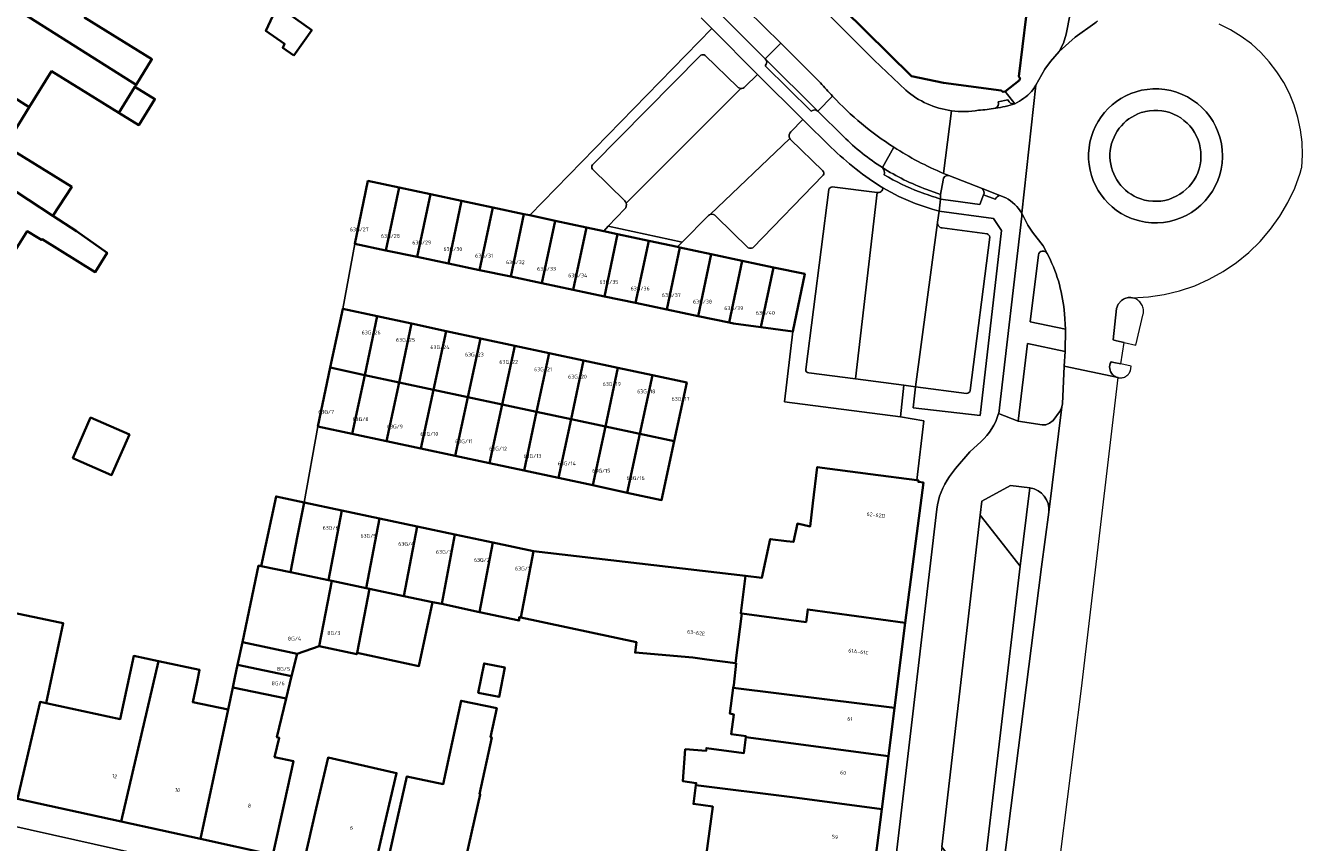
# Model space of a CAD drawing. Header units: metres. Extents: x 197700 to 204338, y 317132 to 325229.
# Tile 610 of 656: x 203361 to 203480, y 318217 to 318293. Entities that reach past the tile are written whole.
import ezdxf
from ezdxf.enums import TextEntityAlignment as Align

# ---------------------------------------------------------------- set-up
doc = ezdxf.new("R2010")
doc.units = ezdxf.units.M
for name, color, linetype, lineweight in [('B-WE-GR-BEPLANTING_CULTUUR_BODEMBEDEKKER-GV', 90, 'Continuous', 18), ('B-WE-GR-BEPLANTING_CULTUUR_HEESTERS-GV', 90, 'Continuous', 18), ('B-WE-OG-BEBOUWING-GV', 7, 'Continuous', 35), ('B-WE-OG-BEBOUWING-T18', 10, 'Continuous', 18), ('B-WE-OG-TERREIN_ERF-GV', 7, 'Continuous', 18), ('B-WE-VH-VERHARDING_ASFALT-GV', 252, 'Continuous', 18), ('B-WE-VH-VERHARDING_BETONSTRAATSTEEN-GV', 252, 'Continuous', 18), ('B-WE-VH-VERHARDING_OPEN-GV', 252, 'Continuous', 18), ('B-WE-VH-VERHARDING_TEGEL-GV', 252, 'Continuous', 18)]:
    doc.layers.add(name, color=color, linetype=linetype, lineweight=lineweight)
doc.styles.add('NLCS-ISO-M200-T18', font='NLCS-ISO.ttf', dxfattribs={"height": 0.36})

msp = doc.modelspace()

# ---------------------------------------------------------------- linework, layer by layer
at = {"layer": 'B-WE-GR-BEPLANTING_CULTUUR_BODEMBEDEKKER-GV'}
for points in [[(203464.987, 318285.304, 0.6884552), (203464.03, 318277.43)], [(203446.734, 318279.364, 0.4126291), (203446.2, 318278.916)], [(203449.986, 318277.552, 0.3361351), (203449.838, 318278.139)], [(203455.901, 318272.077, 0.6976395), (203455.088, 318271.954)], [(203457.522, 318266.433, 0.0969702), (203456.063, 318271.781)]]:
    msp.add_lwpolyline(points, format="xyb", dxfattribs=at)
for points in [[(203464.03, 318277.43), (203464.286, 318277.306), (203464.64, 318277.167), (203465.004, 318277.06), (203465.376, 318276.987), (203465.754, 318276.947), (203466.133, 318276.94), (203466.512, 318276.968), (203466.887, 318277.03), (203467.254, 318277.124), (203467.612, 318277.251), (203467.957, 318277.41), (203468.286, 318277.599), (203468.598, 318277.816), (203468.888, 318278.061), (203469.156, 318278.33), (203469.398, 318278.622), (203469.613, 318278.935), (203469.8, 318279.266), (203469.956, 318279.612), (203470.081, 318279.97), (203470.173, 318280.338), (203470.232, 318280.713), (203470.257, 318281.092), (203470.258, 318281.184), (203470.241, 318281.563), (203470.19, 318281.94), (203470.106, 318282.31), (203469.989, 318282.671), (203469.841, 318283.02), (203469.661, 318283.355), (203469.453, 318283.672), (203469.217, 318283.97), (203468.955, 318284.245), (203468.67, 318284.495), (203468.363, 318284.719), (203468.038, 318284.915), (203467.697, 318285.081), (203467.342, 318285.216), (203466.977, 318285.319), (203466.603, 318285.388), (203466.225, 318285.424), (203465.846, 318285.426), (203465.467, 318285.395), (203465.094, 318285.329), (203464.987, 318285.304)], [(203449.838, 318278.139), (203446.734, 318279.364)], [(203446.2, 318278.916), (203445.95, 318277.583)], [(203445.95, 318277.583), (203445.958, 318277.154), (203447.158, 318276.976), (203449.638, 318276.634), (203449.986, 318277.552)], [(203455.088, 318271.954), (203454.323, 318265.711), (203457.617, 318265.014), (203457.522, 318266.433)], [(203456.063, 318271.781), (203455.901, 318272.077)]]:
    msp.add_lwpolyline(points, dxfattribs=at)
msp.add_lwpolyline([(203421.441, 318272.691), (203421.858, 318273.131), (203414.965, 318274.636), (203414.549, 318274.161), (203415.842, 318273.885), (203418.751, 318273.265)], close=True, dxfattribs=at)
at = {"layer": 'B-WE-GR-BEPLANTING_CULTUUR_HEESTERS-GV'}
for points in [[(203427.722, 318287.623), (203428.902, 318288.766), (203424.635, 318293.059), (203407.646, 318275.634)], [(203413.511, 318280.334), (203423.616, 318290.566)], [(203424.005, 318290.552), (203427.023, 318287.622)], [(203435.781, 318281.967), (203433.127, 318284.563), (203432.016, 318283.434)], [(203431.985, 318282.715), (203435.003, 318279.785)], [(203416.521, 318276.974), (203413.519, 318279.935)], [(203435.02, 318279.387), (203428.447, 318272.614)], [(203433.391, 318261.252), (203435.545, 318278.033)], [(203435.861, 318278.295), (203440.061, 318277.761)], [(203407.646, 318275.634), (203410.022, 318275.127), (203412.932, 318274.506), (203414.549, 318274.161), (203414.965, 318274.636), (203416.529, 318276.225)], [(203424.333, 318275.615), (203421.858, 318273.131), (203421.441, 318272.691)], [(203428.034, 318272.615), (203425.034, 318275.539)], [(203448.393, 318259.008), (203443.628, 318259.644), (203443.4, 318257.683), (203449.678, 318256.968), (203451.665, 318274.212), (203450.902, 318275.328), (203445.854, 318276.034), (203445.691, 318274.998), (203445.685, 318274.954)], [(203446.118, 318274.457), (203450.306, 318273.898)], [(203450.568, 318273.61), (203448.741, 318259.276)], [(203421.441, 318272.691), (203421.66, 318272.644), (203424.57, 318272.023), (203427.48, 318271.402), (203430.388, 318270.782), (203433.3, 318270.161), (203432.176, 318264.785), (203431.399, 318258.219), (203442.247, 318256.829), (203442.55, 318259.778), (203438.043, 318260.369), (203433.672, 318260.943)], [(203454.302, 318250.201), (203453.378, 318242.916), (203449.738, 318211.795), (203446.08, 318216.712)], [(203446.08, 318216.712), (203445.226, 318209.746), (203451.087, 318209.06), (203455.387, 318242.836), (203456.058, 318247.942)]]:
    msp.add_lwpolyline(points, dxfattribs=at)
for points in [[(203423.616, 318290.566, -0.2926339), (203424.005, 318290.552)], [(203427.023, 318287.622, 0.1905021), (203427.341, 318287.472)], [(203427.341, 318287.472, 0.225231), (203427.722, 318287.623)], [(203432.016, 318283.434, 0.3714089), (203431.911, 318282.808)], [(203431.911, 318282.808, 0.0579836), (203431.985, 318282.715)], [(203440.599, 318278.186, -0.054492), (203435.781, 318281.967)], [(203413.519, 318279.935, -0.4159352), (203413.511, 318280.334)], [(203435.003, 318279.785, -0.3739436), (203435.02, 318279.387)], [(203435.545, 318278.033, -0.2763508), (203435.861, 318278.295)], [(203440.061, 318277.761, 0.444506), (203440.599, 318278.186)], [(203416.639, 318276.775, 0.1016575), (203416.521, 318276.974)], [(203416.529, 318276.225, 0.2664395), (203416.639, 318276.775)], [(203424.483, 318275.705, 0.0921572), (203424.333, 318275.615)], [(203425.034, 318275.539, 0.3360538), (203424.483, 318275.705)], [(203445.685, 318274.954, 0.4234306), (203446.118, 318274.457)], [(203450.306, 318273.898, -0.312389), (203450.568, 318273.61)], [(203428.447, 318272.614, -0.2833548), (203428.034, 318272.615)], [(203433.672, 318260.943, -0.423434), (203433.391, 318261.252)], [(203448.741, 318259.276, -0.2879179), (203448.393, 318259.008)], [(203456.058, 318247.942, 0.4102937), (203454.302, 318250.201)]]:
    msp.add_lwpolyline(points, format="xyb", dxfattribs=at)
msp.add_lwpolyline([(203453.202, 318256.425), (203455.438, 318256.086), (203455.792, 318256.101), (203456.115, 318256.249), (203456.461, 318256.496), (203457.064, 318257.308), (203457.199, 318257.532), (203457.289, 318257.779), (203457.33, 318258.049), (203457.51, 318261.567), (203457.581, 318262.943), (203454.089, 318263.691)], close=True, dxfattribs=at)
at = {"layer": 'B-WE-OG-BEBOUWING-GV'}
for points in [[(203370.939, 318287.821), (203372.412, 318290.203), (203366.129, 318294.088), (203368.286, 318297.576), (203361.014, 318303.14), (203356.989, 318296.628)], [(203434.039, 318297.779), (203434.75, 318297.057), (203443.257, 318288.611), (203446.239, 318287.984), (203451.615, 318287.282), (203451.778, 318287.146), (203451.987, 318287.191), (203453.31, 318288.211), (203453.386, 318288.399), (203453.279, 318288.572), (203454.31, 318297.017), (203447.999, 318297.664), (203442.802, 318297.87), (203442.733, 318297.238), (203441.923, 318297.446), (203441.981, 318297.915), (203437.407, 318299.272), (203435.491, 318300.711), (203435.202, 318300.05), (203434.884, 318299.365), (203434.87, 318298.403)], [(203353.277, 318290.623), (203360.973, 318285.713), (203363.056, 318289.081), (203365.818, 318287.373), (203369.322, 318285.206), (203370.825, 318287.636), (203370.939, 318287.821), (203356.989, 318296.628)], [(203385.655, 318290.538), (203387.326, 318292.909), (203384.124, 318295.166), (203383.053, 318292.843), (203384.784, 318291.623), (203384.62, 318291.267)], [(203360.973, 318285.713), (203353.277, 318290.623), (203349.523, 318284.549), (203363.17, 318275.601), (203364.931, 318278.288), (203358.747, 318282.112)], [(203369.322, 318285.206), (203371.183, 318284.055), (203372.686, 318286.486), (203370.825, 318287.636)], [(203345.743, 318278.433), (203353.462, 318273.544), (203358.446, 318270.421), (203360.794, 318274.155), (203361.815, 318273.523), (203362.11, 318273.341), (203362.169, 318273.402), (203367.122, 318270.339), (203368.234, 318272.138), (203365.382, 318274.151), (203363.17, 318275.601), (203349.523, 318284.549)], [(203395.474, 318278.23), (203392.565, 318278.851), (203391.328, 318272.98), (203394.239, 318272.367)], [(203394.239, 318272.367), (203397.15, 318271.754), (203398.384, 318277.61), (203395.474, 318278.23)], [(203397.15, 318271.754), (203400.061, 318271.141), (203401.294, 318276.989), (203398.384, 318277.61)], [(203402.972, 318270.527), (203404.203, 318276.368), (203401.294, 318276.989), (203400.061, 318271.141)], [(203407.112, 318275.748), (203404.203, 318276.368), (203402.972, 318270.527), (203405.883, 318269.914)], [(203410.022, 318275.127), (203407.646, 318275.634), (203407.112, 318275.748), (203405.883, 318269.914), (203408.795, 318269.301)], [(203412.932, 318274.506), (203410.022, 318275.127), (203408.795, 318269.301), (203411.706, 318268.688)], [(203414.549, 318274.161), (203412.932, 318274.506), (203411.706, 318268.688), (203414.617, 318268.074), (203415.842, 318273.885)], [(203415.842, 318273.885), (203414.617, 318268.074), (203417.528, 318267.461), (203418.751, 318273.265)], [(203421.66, 318272.644), (203421.441, 318272.691), (203418.751, 318273.265), (203417.528, 318267.461), (203420.439, 318266.848)], [(203423.35, 318266.235), (203424.57, 318272.023), (203421.66, 318272.644), (203420.439, 318266.848)], [(203426.261, 318265.622), (203427.48, 318271.402), (203424.57, 318272.023), (203423.35, 318266.235)], [(203427.48, 318271.402), (203426.261, 318265.622), (203426.645, 318265.541), (203429.211, 318265.19), (203430.388, 318270.782)], [(203432.176, 318264.785), (203433.3, 318270.161), (203430.388, 318270.782), (203429.211, 318265.19)], [(203392.259, 318260.735), (203393.433, 318266.215), (203390.225, 318266.902), (203389.051, 318261.422)], [(203395.466, 318260.048), (203396.64, 318265.527), (203393.433, 318266.215), (203392.259, 318260.735)], [(203396.64, 318265.527), (203395.466, 318260.048), (203398.674, 318259.36), (203399.848, 318264.84)], [(203401.881, 318258.673), (203403.055, 318264.153), (203399.848, 318264.84), (203398.674, 318259.36)], [(203403.055, 318264.153), (203401.881, 318258.673), (203405.088, 318257.986), (203406.262, 318263.465)], [(203408.295, 318257.299), (203409.469, 318262.778), (203406.262, 318263.465), (203405.088, 318257.986)], [(203411.502, 318256.612), (203412.676, 318262.091), (203409.469, 318262.778), (203408.295, 318257.299)], [(203387.877, 318255.943), (203391.085, 318255.256), (203392.259, 318260.735), (203389.051, 318261.422)], [(203415.884, 318261.403), (203412.676, 318262.091), (203411.502, 318256.612), (203414.71, 318255.924)], [(203417.917, 318255.237), (203419.091, 318260.716), (203415.884, 318261.403), (203414.71, 318255.924)], [(203391.085, 318255.256), (203394.292, 318254.568), (203395.466, 318260.048), (203392.259, 318260.735)], [(203394.292, 318254.568), (203397.5, 318253.881), (203398.674, 318259.36), (203395.466, 318260.048)], [(203417.917, 318255.237), (203421.124, 318254.55), (203422.298, 318260.029), (203419.091, 318260.716)], [(203398.674, 318259.36), (203397.5, 318253.881), (203400.707, 318253.194), (203401.881, 318258.673)], [(203403.914, 318252.506), (203405.088, 318257.986), (203401.881, 318258.673), (203400.707, 318253.194)], [(203407.121, 318251.819), (203408.295, 318257.299), (203405.088, 318257.986), (203403.914, 318252.506)], [(203365.032, 318252.977), (203368.657, 318251.394), (203370.311, 318255.181), (203366.686, 318256.764)], [(203407.121, 318251.819), (203410.328, 318251.132), (203411.502, 318256.612), (203408.295, 318257.299)], [(203411.502, 318256.612), (203410.328, 318251.132), (203413.536, 318250.444), (203414.71, 318255.924)], [(203416.743, 318249.757), (203417.917, 318255.237), (203414.71, 318255.924), (203413.536, 318250.444)], [(203421.124, 318254.55), (203417.917, 318255.237), (203416.743, 318249.757), (203419.95, 318249.07)], [(203439.424, 318251.486), (203434.461, 318252.14), (203434.066, 318248.767), (203433.814, 318246.617), (203432.612, 318246.872), (203432.25, 318245.169), (203431.607, 318245.244), (203430.078, 318245.423), (203429.312, 318241.813), (203427.771, 318241.993), (203427.325, 318238.509), (203427.441, 318238.492), (203433.425, 318237.691), (203433.579, 318238.865), (203442.679, 318237.606), (203444.364, 318250.705), (203443.907, 318250.764), (203443.924, 318250.893), (203443.766, 318250.914)], [(203382.613, 318242.899), (203385.344, 318242.328), (203386, 318245.725), (203386.604, 318248.851), (203383.994, 318249.405)], [(203388.869, 318241.591), (203390.115, 318248.106), (203386.604, 318248.851), (203386, 318245.725), (203385.344, 318242.328)], [(203390.115, 318248.106), (203388.869, 318241.591), (203389.189, 318241.524), (203392.393, 318240.854), (203393.637, 318247.358)], [(203397.16, 318246.61), (203393.637, 318247.358), (203392.393, 318240.854), (203392.72, 318240.786), (203395.917, 318240.117)], [(203397.16, 318246.61), (203395.917, 318240.117), (203398.594, 318239.557), (203399.44, 318239.375), (203400.681, 318245.863)], [(203404.204, 318245.115), (203400.681, 318245.863), (203399.44, 318239.375), (203402.961, 318238.619)], [(203407.999, 318244.309), (203404.204, 318245.115), (203402.961, 318238.619), (203406.655, 318237.826), (203406.679, 318238.146), (203406.814, 318238.117)], [(203407.999, 318244.309), (203406.814, 318238.117), (203417.601, 318235.801), (203417.472, 318234.838), (203422.879, 318234.37), (203424.154, 318234.201), (203426.829, 318233.847), (203427.441, 318238.492), (203427.325, 318238.509), (203427.771, 318241.993)], [(203388.001, 318235.436), (203389.189, 318241.524), (203388.869, 318241.591), (203385.344, 318242.328), (203382.613, 318242.899), (203382.368, 318242.951), (203380.85, 318235.798), (203385.952, 318234.731)], [(203388.001, 318235.436), (203391.522, 318234.68), (203391.554, 318234.811), (203392.72, 318240.786), (203392.393, 318240.854), (203389.189, 318241.524)], [(203391.554, 318234.811), (203397.31, 318233.575), (203398.594, 318239.557), (203395.917, 318240.117), (203392.72, 318240.786)], [(203359.882, 318221.182), (203361.989, 318230.235), (203362.552, 318230.109), (203364.138, 318237.578), (203363.83, 318237.643), (203358.797, 318238.711), (203358.578, 318238.758), (203358.285, 318237.458), (203356.717, 318230.453), (203354.99, 318222.266)], [(203426.903, 318233.837), (203426.673, 318231.808), (203426.637, 318231.543), (203435.13, 318230.484), (203441.678, 318229.679), (203442.679, 318237.606), (203433.579, 318238.865), (203433.425, 318237.691), (203427.441, 318238.492), (203426.829, 318233.847)], [(203380.85, 318235.798), (203380.403, 318233.695), (203385.446, 318232.64), (203385.952, 318234.731)], [(203369.546, 318219.073), (203373.04, 318234.038), (203370.712, 318234.532), (203369.462, 318228.642), (203362.552, 318230.109), (203361.989, 318230.235), (203359.882, 318221.182)], [(203373.04, 318234.038), (203369.546, 318219.073), (203376.956, 318217.456), (203379.517, 318229.521), (203376.224, 318230.22), (203376.627, 318232.118), (203376.862, 318233.227)], [(203402.857, 318231.078), (203404.787, 318230.705), (203405.318, 318233.448), (203403.388, 318233.822)], [(203384.94, 318230.549), (203385.446, 318232.64), (203380.403, 318233.695), (203380.156, 318232.529), (203379.957, 318231.592)], [(203383.704, 318215.983), (203384.771, 318220.868), (203385.611, 318224.714), (203383.85, 318225.092), (203384.284, 318226.885), (203384.065, 318226.932), (203384.94, 318230.549), (203379.957, 318231.592), (203379.517, 318229.521), (203376.956, 318217.456)], [(203441.111, 318225.188), (203441.678, 318229.679), (203435.13, 318230.484), (203426.637, 318231.543), (203426.317, 318229.152), (203426.696, 318229.06), (203426.448, 318227.213), (203427.831, 318227.028), (203427.821, 318226.955)], [(203394.01, 318213.584), (203400.888, 318212.038), (203401.985, 318216.916), (203403.039, 318221.603), (203402.97, 318221.618), (203404.103, 318226.92), (203403.993, 318226.943), (203404.569, 318229.638), (203401.254, 318230.346), (203399.591, 318222.564), (203396.193, 318223.29), (203395.107, 318218.46)], [(203440.484, 318220.222), (203441.111, 318225.188), (203427.821, 318226.955), (203427.622, 318225.466), (203424.129, 318225.934), (203424.11, 318225.68), (203422.161, 318225.824), (203421.94, 318222.83), (203423.175, 318222.664), (203423.15, 318222.477), (203432.133, 318221.349)], [(203394.115, 318218.806), (203395.229, 318223.595), (203394.944, 318223.66), (203388.851, 318225.043), (203387.745, 318220.288), (203386.612, 318215.418), (203392.982, 318213.936)], [(203423.15, 318222.477), (203422.914, 318220.717), (203424.718, 318220.475), (203424.1, 318215.87), (203428.775, 318214.739), (203439.599, 318213.214), (203440.484, 318220.222), (203432.133, 318221.349)]]:
    msp.add_lwpolyline(points, close=True, dxfattribs=at)
at = {"layer": 'B-WE-OG-TERREIN_ERF-GV'}
for points in [[(203387.326, 318292.909), (203385.655, 318290.538), (203384.62, 318291.267), (203384.784, 318291.623), (203383.053, 318292.843), (203384.124, 318295.166)], [(203365.032, 318252.977), (203366.686, 318256.764), (203370.311, 318255.181), (203368.657, 318251.394)], [(203402.857, 318231.078), (203403.388, 318233.822), (203405.318, 318233.448), (203404.787, 318230.705)], [(203395.229, 318223.595), (203394.115, 318218.806), (203392.982, 318213.936), (203386.612, 318215.418), (203387.745, 318220.288), (203388.851, 318225.043), (203394.944, 318223.66)]]:
    msp.add_lwpolyline(points, close=True, dxfattribs=at)
for points in [[(203366.129, 318294.088), (203372.412, 318290.203), (203370.939, 318287.821), (203370.825, 318287.636), (203372.686, 318286.486), (203371.183, 318284.055), (203369.322, 318285.206), (203365.818, 318287.373), (203363.056, 318289.081), (203360.973, 318285.713), (203358.747, 318282.112), (203364.931, 318278.288), (203363.17, 318275.601), (203365.382, 318274.151), (203368.234, 318272.138), (203367.122, 318270.339), (203362.169, 318273.402), (203362.11, 318273.341), (203361.815, 318273.523), (203360.794, 318274.155), (203358.446, 318270.421)], [(203404.203, 318276.368), (203407.112, 318275.748), (203407.646, 318275.634), (203424.635, 318293.059), (203423.632, 318294.068)], [(203358.797, 318238.711), (203363.83, 318237.643), (203364.138, 318237.578), (203362.552, 318230.109), (203369.462, 318228.642), (203370.712, 318234.532), (203373.04, 318234.038), (203376.862, 318233.227), (203376.627, 318232.118), (203376.224, 318230.22), (203379.517, 318229.521), (203379.957, 318231.592), (203380.156, 318232.529), (203380.403, 318233.695), (203380.85, 318235.798), (203382.368, 318242.951), (203382.613, 318242.899), (203383.994, 318249.405), (203386.604, 318248.851), (203387.877, 318255.943), (203389.051, 318261.422), (203390.225, 318266.902), (203391.328, 318272.98), (203392.565, 318278.851), (203395.474, 318278.23), (203398.384, 318277.61), (203401.294, 318276.989), (203404.203, 318276.368)], [(203424.1, 318215.87), (203424.718, 318220.475), (203422.914, 318220.717), (203423.15, 318222.477), (203423.175, 318222.664), (203421.94, 318222.83), (203422.161, 318225.824), (203424.11, 318225.68), (203424.129, 318225.934), (203427.622, 318225.466), (203427.821, 318226.955), (203427.831, 318227.028), (203426.448, 318227.213), (203426.696, 318229.06), (203426.317, 318229.152), (203426.637, 318231.543), (203426.673, 318231.808), (203426.903, 318233.837), (203426.829, 318233.847), (203424.154, 318234.201), (203422.879, 318234.37), (203417.472, 318234.838), (203417.601, 318235.801), (203406.814, 318238.117), (203406.679, 318238.146), (203406.655, 318237.826), (203402.961, 318238.619), (203399.44, 318239.375), (203398.594, 318239.557), (203397.31, 318233.575), (203391.554, 318234.811), (203391.522, 318234.68), (203388.001, 318235.436), (203385.952, 318234.731), (203385.446, 318232.64), (203384.94, 318230.549), (203384.065, 318226.932), (203384.284, 318226.885), (203383.85, 318225.092), (203385.611, 318224.714), (203384.771, 318220.868), (203383.704, 318215.983)], [(203394.01, 318213.584), (203395.107, 318218.46), (203396.193, 318223.29), (203399.591, 318222.564), (203401.254, 318230.346), (203404.569, 318229.638), (203403.993, 318226.943), (203404.103, 318226.92), (203402.97, 318221.618), (203403.039, 318221.603), (203401.985, 318216.916)]]:
    msp.add_lwpolyline(points, dxfattribs=at)
at = {"layer": 'B-WE-VH-VERHARDING_ASFALT-GV'}
for points in [[(203442.725, 318287.325), (203439.772, 318290.099), (203429.788, 318300.117)], [(203426.321, 318296.398), (203431.062, 318291.692), (203434.772, 318288.011)], [(203460.602, 318293.749), (203460.551, 318293.709), (203460.487, 318293.659), (203460.37, 318293.573), (203458.511, 318292.251), (203457.027, 318290.92), (203456.229, 318289.99), (203455.695, 318289.284), (203454.854, 318287.774), (203453.539, 318275.845), (203453.541, 318275.842), (203454.099, 318274.708), (203454.552, 318274.048), (203455.527, 318272.8), (203455.901, 318272.077), (203456.063, 318271.781)], [(203461.866, 318261.967), (203462.144, 318261.915), (203462.782, 318261.782), (203463.078, 318263.779), (203462.39, 318263.934), (203462.056, 318264.01), (203462.378, 318266.941), (203462.544, 318267.36), (203462.847, 318267.696), (203462.941, 318267.763), (203463.04, 318267.82), (203463.143, 318267.867), (203463.25, 318267.906), (203463.36, 318267.934), (203463.472, 318267.953), (203463.586, 318267.962), (203463.7, 318267.96), (203463.813, 318267.948), (203463.867, 318267.939), (203465.351, 318268.025), (203466.822, 318268.244), (203468.267, 318268.593), (203469.676, 318269.07), (203471.036, 318269.67), (203472.337, 318270.39), (203473.568, 318271.223), (203474.72, 318272.163), (203475.784, 318273.202), (203476.75, 318274.332), (203477.612, 318275.543), (203478.362, 318276.827), (203478.995, 318278.173), (203479.504, 318279.57), (203479.644, 318280.037), (203479.651, 318280.102), (203479.722, 318281.277), (203479.687, 318282.453), (203479.548, 318283.622), (203479.305, 318284.774), (203478.96, 318285.9), (203478.515, 318286.99), (203477.975, 318288.036), (203477.344, 318289.029), (203476.627, 318289.963), (203475.829, 318290.828), (203474.957, 318291.619), (203474.017, 318292.329), (203473.018, 318292.951), (203471.968, 318293.483)], [(203453.539, 318275.845), (203454.854, 318287.774), (203454.678, 318287.47), (203454.463, 318287.192)], [(203465.24, 318287.385), (203465.775, 318287.429), (203466.334, 318287.426), (203466.89, 318287.373), (203467.439, 318287.271), (203467.977, 318287.12), (203468.5, 318286.921), (203469.002, 318286.677), (203469.481, 318286.388), (203469.932, 318286.058), (203470.352, 318285.69), (203470.737, 318285.285), (203471.084, 318284.847), (203471.391, 318284.38), (203471.655, 318283.888), (203471.874, 318283.373), (203472.046, 318282.842), (203472.17, 318282.297), (203472.245, 318281.743), (203472.27, 318281.185), (203472.268, 318281.049), (203472.231, 318280.492), (203472.144, 318279.94), (203472.009, 318279.398), (203471.825, 318278.87), (203471.595, 318278.361), (203471.32, 318277.874), (203471.004, 318277.414), (203470.647, 318276.984), (203470.253, 318276.587), (203469.825, 318276.228), (203469.367, 318275.908), (203468.882, 318275.63), (203468.375, 318275.396), (203467.848, 318275.209), (203467.307, 318275.07), (203466.756, 318274.979), (203466.198, 318274.938), (203465.64, 318274.947), (203465.084, 318275.006), (203464.536, 318275.115), (203464, 318275.272), (203463.778, 318275.352)], [(203446.984, 318285.392), (203446.257, 318279.545), (203446.734, 318279.364), (203449.838, 318278.139), (203451.497, 318277.484), (203452.055, 318277.264)], [(203446.257, 318279.545), (203446.984, 318285.392)], [(203457.522, 318266.433), (203457.617, 318265.014), (203457.581, 318262.943), (203457.51, 318261.567), (203462.531, 318260.492), (203462.444, 318260.514), (203462.36, 318260.544), (203462.278, 318260.582), (203462.201, 318260.626), (203462.127, 318260.677), (203462.059, 318260.735), (203462.008, 318260.786)], [(203456.511, 318210.834), (203459.114, 318231.496), (203462.531, 318260.492), (203457.51, 318261.567), (203457.33, 318258.049), (203457.289, 318257.779), (203456.058, 318247.942), (203455.387, 318242.836), (203451.087, 318209.06)], [(203438.314, 318201.072), (203437.193, 318201.299), (203437.16, 318201.306), (203434.774, 318201.801), (203345.212, 318221.843), (203343.389, 318222.214), (203338.542, 318222.818), (203334.949, 318222.271), (203331.96, 318224.013)]]:
    msp.add_lwpolyline(points, dxfattribs=at)
for points in [[(203434.772, 318288.011, 0.0141144), (203435.899, 318286.738)], [(203463.778, 318275.352, -0.779844), (203465.24, 318287.385)], [(203435.899, 318286.738, 0.0618913), (203441.598, 318281.992)], [(203446.984, 318285.392, -0.1472555), (203442.725, 318287.325)], [(203454.463, 318287.192, -0.0764778), (203452.902, 318286.035)], [(203449.51, 318285.447, -0.0779864), (203446.984, 318285.392)], [(203451.09, 318285.617, -0.0275296), (203449.51, 318285.447)], [(203452.902, 318286.035, -0.0320838), (203451.09, 318285.617)], [(203441.598, 318281.992, 0.0437989), (203446.257, 318279.545)], [(203452.055, 318277.264, -0.1250653), (203453.539, 318275.845)], [(203456.063, 318271.781, -0.0969702), (203457.522, 318266.433)], [(203462.008, 318260.786, -0.3302394), (203461.866, 318261.967)]]:
    msp.add_lwpolyline(points, format="xyb", dxfattribs=at)
at = {"layer": 'B-WE-VH-VERHARDING_BETONSTRAATSTEEN-GV'}
for points in [[(203425.455, 318294.39), (203429.624, 318290.243), (203431.062, 318291.692), (203426.321, 318296.398)], [(203434.772, 318288.011), (203431.062, 318291.692), (203429.624, 318290.243)], [(203423.616, 318290.566), (203413.511, 318280.334)], [(203427.023, 318287.622), (203424.005, 318290.552)], [(203434.532, 318285.363), (203429.624, 318290.243)], [(203429.624, 318290.243), (203434.532, 318285.363), (203435.899, 318286.738)], [(203433.127, 318284.563), (203428.902, 318288.766), (203427.722, 318287.623)], [(203429.613, 318289.58), (203433.886, 318285.337)], [(203416.639, 318276.775), (203427.341, 318287.472)], [(203427.341, 318287.472), (203416.639, 318276.775)], [(203463.778, 318275.352), (203464, 318275.272), (203464.536, 318275.115), (203465.084, 318275.006), (203465.64, 318274.947), (203466.198, 318274.938), (203466.756, 318274.979), (203467.307, 318275.07), (203467.848, 318275.209), (203468.375, 318275.396), (203468.882, 318275.63), (203469.367, 318275.908), (203469.825, 318276.228), (203470.253, 318276.587), (203470.647, 318276.984), (203471.004, 318277.414), (203471.32, 318277.874), (203471.595, 318278.361), (203471.825, 318278.87), (203472.009, 318279.398), (203472.144, 318279.94), (203472.231, 318280.492), (203472.268, 318281.049), (203472.27, 318281.185), (203472.245, 318281.743), (203472.17, 318282.297), (203472.046, 318282.842), (203471.874, 318283.373), (203471.655, 318283.888), (203471.391, 318284.38), (203471.084, 318284.847), (203470.737, 318285.285), (203470.352, 318285.69), (203469.932, 318286.058), (203469.481, 318286.388), (203469.002, 318286.677), (203468.5, 318286.921), (203467.977, 318287.12), (203467.439, 318287.271), (203466.89, 318287.373), (203466.334, 318287.426), (203465.775, 318287.429), (203465.24, 318287.385)], [(203435.899, 318286.738), (203434.532, 318285.363), (203436.921, 318282.987)], [(203452.25, 318286.41), (203451.35, 318286.214)], [(203464.987, 318285.304), (203465.094, 318285.329), (203465.467, 318285.395), (203465.846, 318285.426), (203466.225, 318285.424), (203466.603, 318285.388), (203466.977, 318285.319), (203467.342, 318285.216), (203467.697, 318285.081), (203468.038, 318284.915), (203468.363, 318284.719), (203468.67, 318284.495), (203468.955, 318284.245), (203469.217, 318283.97), (203469.453, 318283.672), (203469.661, 318283.355), (203469.841, 318283.02), (203469.989, 318282.671), (203470.106, 318282.31), (203470.19, 318281.94), (203470.241, 318281.563), (203470.258, 318281.184), (203470.257, 318281.092), (203470.232, 318280.713), (203470.173, 318280.338), (203470.081, 318279.97), (203469.956, 318279.612), (203469.8, 318279.266), (203469.613, 318278.935), (203469.398, 318278.622), (203469.156, 318278.33), (203468.888, 318278.061), (203468.598, 318277.816), (203468.286, 318277.599), (203467.957, 318277.41), (203467.612, 318277.251), (203467.254, 318277.124), (203466.887, 318277.03), (203466.512, 318276.968), (203466.133, 318276.94), (203465.754, 318276.947), (203465.376, 318276.987), (203465.004, 318277.06), (203464.64, 318277.167), (203464.286, 318277.306), (203464.03, 318277.43)], [(203432.016, 318283.434), (203433.127, 318284.563)], [(203431.911, 318282.808), (203424.483, 318275.705)], [(203424.483, 318275.705), (203431.911, 318282.808)], [(203435.003, 318279.785), (203431.985, 318282.715)], [(203441.598, 318281.992), (203440.541, 318280.092)], [(203440.541, 318280.092), (203441.598, 318281.992)], [(203413.519, 318279.935), (203416.521, 318276.974)], [(203428.447, 318272.614), (203435.02, 318279.387)], [(203446.734, 318279.364), (203446.257, 318279.545)], [(203435.545, 318278.033), (203433.391, 318261.252)], [(203438.043, 318260.369), (203440.061, 318277.761), (203435.861, 318278.295)], [(203440.061, 318277.761), (203438.043, 318260.369), (203442.55, 318259.778), (203443.628, 318259.644), (203445.685, 318274.954), (203445.691, 318274.998), (203445.854, 318276.034), (203445.198, 318276.205), (203443.608, 318276.727), (203442.071, 318277.389), (203440.599, 318278.186)], [(203444.685, 318278.046), (203445.95, 318277.583), (203446.2, 318278.916)], [(203445.958, 318277.154), (203445.95, 318277.583), (203444.685, 318278.046)], [(203451.497, 318277.484), (203449.838, 318278.139)], [(203449.986, 318277.552), (203451.066, 318277.137)], [(203416.529, 318276.225), (203414.965, 318274.636), (203421.858, 318273.131), (203424.333, 318275.615)], [(203425.034, 318275.539), (203428.034, 318272.615)], [(203445.685, 318274.954), (203443.628, 318259.644), (203448.393, 318259.008)], [(203450.306, 318273.898), (203446.118, 318274.457)], [(203448.741, 318259.276), (203450.568, 318273.61)], [(203433.672, 318260.943), (203438.043, 318260.369)]]:
    msp.add_lwpolyline(points, dxfattribs=at)
for points in [[(203424.005, 318290.552, 0.2926339), (203423.616, 318290.566)], [(203429.624, 318290.243, -0.4088769), (203429.613, 318289.58)], [(203427.341, 318287.472, -0.1905021), (203427.023, 318287.622)], [(203427.722, 318287.623, -0.225231), (203427.341, 318287.472)], [(203435.899, 318286.738, -0.0141144), (203434.772, 318288.011)], [(203465.24, 318287.385, 0.779844), (203463.778, 318275.352)], [(203441.598, 318281.992, -0.0618913), (203435.899, 318286.738)], [(203451.35, 318286.214, -0.3676584), (203451.09, 318285.617)], [(203452.902, 318286.035, -0.3695816), (203452.25, 318286.41)], [(203433.886, 318285.337, -0.3470777), (203434.532, 318285.363)], [(203451.09, 318285.617, 0.0320838), (203452.902, 318286.035)], [(203464.03, 318277.43, -0.6884552), (203464.987, 318285.304)], [(203431.911, 318282.808, -0.3714089), (203432.016, 318283.434)], [(203431.985, 318282.715, -0.0579836), (203431.911, 318282.808)], [(203436.921, 318282.987, 0.0540767), (203440.541, 318280.092)], [(203446.257, 318279.545, -0.0437989), (203441.598, 318281.992)], [(203413.511, 318280.334, 0.4159352), (203413.519, 318279.935)], [(203435.02, 318279.387, 0.3739436), (203435.003, 318279.785)], [(203440.541, 318280.092, 0.0539923), (203444.685, 318278.046)], [(203444.685, 318278.046, -0.0539923), (203440.541, 318280.092)], [(203440.541, 318280.092, -0.231324), (203440.717, 318279.412)], [(203440.717, 318279.412, 0.0439935), (203444.002, 318277.821)], [(203446.2, 318278.916, -0.4126291), (203446.734, 318279.364)], [(203435.861, 318278.295, 0.2763508), (203435.545, 318278.033)], [(203440.599, 318278.186, -0.444506), (203440.061, 318277.761)], [(203444.002, 318277.821, 0.0099512), (203445.958, 318277.154)], [(203449.838, 318278.139, -0.3361351), (203449.986, 318277.552)], [(203416.521, 318276.974, -0.1016575), (203416.639, 318276.775)], [(203416.639, 318276.775, -0.2664395), (203416.529, 318276.225)], [(203451.066, 318277.137, -0.2436043), (203451.497, 318277.484)], [(203424.333, 318275.615, -0.0921572), (203424.483, 318275.705)], [(203424.483, 318275.705, -0.3360538), (203425.034, 318275.539)], [(203446.118, 318274.457, -0.4234306), (203445.685, 318274.954)], [(203450.568, 318273.61, 0.312389), (203450.306, 318273.898)], [(203428.034, 318272.615, 0.2833548), (203428.447, 318272.614)], [(203433.391, 318261.252, 0.423434), (203433.672, 318260.943)], [(203448.393, 318259.008, 0.2879179), (203448.741, 318259.276)]]:
    msp.add_lwpolyline(points, format="xyb", dxfattribs=at)
at = {"layer": 'B-WE-VH-VERHARDING_OPEN-GV'}
for points in [[(203393.637, 318247.358), (203397.16, 318246.61), (203400.681, 318245.863), (203404.204, 318245.115), (203407.999, 318244.309), (203427.771, 318241.993), (203429.312, 318241.813), (203430.078, 318245.423), (203431.607, 318245.244), (203432.25, 318245.169), (203432.612, 318246.872), (203433.814, 318246.617), (203434.066, 318248.767), (203434.461, 318252.14), (203439.424, 318251.486), (203443.766, 318250.914), (203444.399, 318256.459), (203442.247, 318256.829), (203431.399, 318258.219), (203432.176, 318264.785), (203429.211, 318265.19), (203426.645, 318265.541), (203426.261, 318265.622), (203423.35, 318266.235), (203420.439, 318266.848), (203417.528, 318267.461), (203414.617, 318268.074), (203411.706, 318268.688), (203408.795, 318269.301), (203405.883, 318269.914), (203402.972, 318270.527), (203400.061, 318271.141), (203397.15, 318271.754), (203394.239, 318272.367), (203391.328, 318272.98), (203390.225, 318266.902), (203393.433, 318266.215), (203396.64, 318265.527), (203399.848, 318264.84), (203403.055, 318264.153), (203406.262, 318263.465), (203409.469, 318262.778), (203412.676, 318262.091), (203415.884, 318261.403), (203419.091, 318260.716), (203422.298, 318260.029), (203421.124, 318254.55), (203419.95, 318249.07), (203416.743, 318249.757), (203413.536, 318250.444), (203410.328, 318251.132), (203407.121, 318251.819), (203403.914, 318252.506), (203400.707, 318253.194), (203397.5, 318253.881), (203394.292, 318254.568), (203391.085, 318255.256), (203387.877, 318255.943), (203386.604, 318248.851), (203390.115, 318248.106)], [(203462.39, 318263.934), (203463.078, 318263.779), (203464.196, 318263.527), (203464.875, 318266.456), (203464.884, 318266.511), (203464.895, 318266.624), (203464.896, 318266.738), (203464.887, 318266.851), (203464.867, 318266.964), (203464.838, 318267.073), (203464.799, 318267.18), (203464.75, 318267.283), (203464.693, 318267.381), (203464.627, 318267.474), (203464.553, 318267.56), (203464.471, 318267.64), (203464.383, 318267.711), (203464.289, 318267.775), (203464.189, 318267.83), (203464.085, 318267.876), (203463.978, 318267.912), (203463.867, 318267.939), (203463.813, 318267.948), (203463.7, 318267.96), (203463.586, 318267.962), (203463.472, 318267.953), (203463.36, 318267.934), (203463.25, 318267.906), (203463.143, 318267.867), (203463.04, 318267.82), (203462.941, 318267.763), (203462.847, 318267.696), (203462.544, 318267.36), (203462.378, 318266.941), (203462.056, 318264.01)]]:
    msp.add_lwpolyline(points, close=True, dxfattribs=at)
msp.add_lwpolyline([(203461.866, 318261.967, 0.3302394), (203462.008, 318260.786)], format="xyb", dxfattribs=at)
for points in [[(203462.144, 318261.915), (203461.866, 318261.967)], [(203462.008, 318260.786), (203462.059, 318260.735), (203462.127, 318260.677), (203462.201, 318260.626), (203462.278, 318260.582), (203462.36, 318260.544), (203462.444, 318260.514), (203462.531, 318260.492), (203462.599, 318260.48), (203462.688, 318260.472), (203462.777, 318260.471), (203462.867, 318260.479), (203462.955, 318260.495), (203463.041, 318260.518), (203463.125, 318260.549), (203463.206, 318260.587), (203463.283, 318260.633), (203463.356, 318260.685), (203463.424, 318260.744), (203463.486, 318260.808), (203463.543, 318260.878), (203463.593, 318260.952), (203463.636, 318261.03), (203463.671, 318261.113), (203463.733, 318261.575), (203462.782, 318261.782), (203462.144, 318261.915)]]:
    msp.add_lwpolyline(points, dxfattribs=at)
at = {"layer": 'B-WE-VH-VERHARDING_TEGEL-GV'}
for points in [[(203454.463, 318287.192), (203454.678, 318287.47), (203454.854, 318287.774), (203455.695, 318289.284), (203456.229, 318289.99), (203457.027, 318290.92), (203457.427, 318291.697), (203457.669, 318292.537), (203458.048, 318294.421), (203458.5, 318298.199), (203458.968, 318302.08), (203459.568, 318307.574), (203460.58, 318315.512), (203461.565, 318323.036), (203462.634, 318331.867), (203463.864, 318342.352), (203465.294, 318354.146), (203466.809, 318365.537), (203467.788, 318374.155)], [(203467.788, 318374.155), (203466.809, 318365.537), (203465.294, 318354.146), (203463.864, 318342.352), (203462.634, 318331.867), (203461.565, 318323.036), (203460.58, 318315.512), (203459.568, 318307.574), (203458.968, 318302.08), (203458.5, 318298.199), (203458.048, 318294.421), (203457.669, 318292.537), (203457.427, 318291.697), (203457.027, 318290.92), (203458.511, 318292.251), (203460.37, 318293.573), (203460.487, 318293.659), (203460.551, 318293.709)], [(203451.987, 318287.191), (203451.778, 318287.146), (203451.615, 318287.282), (203446.239, 318287.984), (203443.257, 318288.611), (203434.75, 318297.057), (203434.039, 318297.779), (203430.659, 318301.212), (203428.548, 318304.095), (203426.86, 318306.4), (203424.817, 318309.189), (203424.579, 318309.015), (203414.532, 318323.442), (203402.294, 318346.254), (203401.883, 318347.175), (203399.51, 318346.117)], [(203456.919, 318318.38), (203456.318, 318313.454), (203455.667, 318308.127), (203454.31, 318297.017), (203453.279, 318288.572), (203453.386, 318288.399), (203453.31, 318288.211), (203451.987, 318287.191), (203452.902, 318286.035)], [(203429.788, 318300.117), (203439.772, 318290.099), (203442.725, 318287.325)], [(203423.632, 318294.068), (203424.635, 318293.059)], [(203429.624, 318290.243), (203425.455, 318294.39)], [(203424.635, 318293.059), (203428.902, 318288.766), (203433.127, 318284.563), (203435.781, 318281.967)], [(203433.886, 318285.337), (203429.613, 318289.58)], [(203451.35, 318286.214), (203452.25, 318286.41)], [(203452.902, 318286.035), (203451.987, 318287.191)], [(203436.921, 318282.987), (203434.532, 318285.363)], [(203440.599, 318278.186), (203442.071, 318277.389), (203443.608, 318276.727), (203445.198, 318276.205), (203445.854, 318276.034), (203445.958, 318277.154)], [(203451.066, 318277.137), (203449.986, 318277.552), (203449.638, 318276.634), (203447.158, 318276.976), (203445.958, 318277.154), (203445.854, 318276.034), (203450.902, 318275.328), (203451.665, 318274.212), (203449.678, 318256.968), (203443.4, 318257.683), (203443.628, 318259.644), (203442.55, 318259.778), (203442.247, 318256.829), (203444.399, 318256.459), (203443.766, 318250.914), (203443.924, 318250.893), (203443.907, 318250.764), (203444.364, 318250.705), (203442.679, 318237.606), (203441.678, 318229.679), (203441.111, 318225.188)], [(203452.055, 318277.264), (203451.497, 318277.484)], [(203451.383, 318257.133), (203451.39, 318257.155), (203453.541, 318275.569), (203453.541, 318275.842), (203453.539, 318275.845)], [(203455.901, 318272.077), (203455.527, 318272.8), (203454.552, 318274.048), (203454.099, 318274.708), (203453.541, 318275.842), (203453.541, 318275.569), (203451.39, 318257.155), (203451.383, 318257.133), (203453.202, 318256.425), (203454.089, 318263.691), (203457.581, 318262.943), (203457.617, 318265.014), (203454.323, 318265.711), (203455.088, 318271.954)], [(203456.058, 318247.942), (203457.289, 318257.779), (203457.199, 318257.532), (203457.064, 318257.308), (203456.461, 318256.496), (203456.115, 318256.249), (203455.792, 318256.101), (203455.438, 318256.086), (203453.202, 318256.425), (203451.383, 318257.133)], [(203449.76, 318254.545), (203448.699, 318253.568), (203447.361, 318252.01), (203446.809, 318251.255)], [(203446.809, 318251.255), (203447.361, 318252.01), (203448.699, 318253.568), (203449.76, 318254.545)], [(203446.08, 318216.712), (203449.647, 318247.657), (203449.82, 318248.961), (203452.506, 318250.438), (203454.302, 318250.201)], [(203445.612, 318248.205), (203443.128, 318226.996), (203440.465, 318204.278), (203440.355, 318203.541)], [(203440.355, 318203.541), (203440.465, 318204.278), (203443.128, 318226.996), (203445.612, 318248.205)], [(203338.542, 318222.818), (203343.389, 318222.214), (203345.212, 318221.843), (203434.774, 318201.801), (203437.16, 318201.306), (203437.193, 318201.299), (203438.819, 318204.837), (203436.981, 318203.548), (203436.73, 318203.86), (203416.284, 318208.513), (203416.171, 318208.073), (203400.849, 318211.611), (203400.888, 318212.038), (203394.01, 318213.584), (203383.704, 318215.983), (203376.956, 318217.456), (203369.546, 318219.073), (203359.882, 318221.182), (203354.99, 318222.266), (203350.268, 318223.312), (203342.353, 318225.066), (203342.397, 318225.263), (203339.297, 318226.026)], [(203441.111, 318225.188), (203440.484, 318220.222), (203439.599, 318213.214), (203438.581, 318205.161), (203438.819, 318204.837), (203437.193, 318201.299)]]:
    msp.add_lwpolyline(points, dxfattribs=at)
for points in [[(203429.613, 318289.58, 0.4088769), (203429.624, 318290.243)], [(203442.725, 318287.325, 0.1472555), (203446.984, 318285.392)], [(203451.09, 318285.617, 0.3676584), (203451.35, 318286.214)], [(203452.25, 318286.41, 0.3695816), (203452.902, 318286.035)], [(203452.902, 318286.035, 0.0764778), (203454.463, 318287.192)], [(203434.532, 318285.363, 0.3470777), (203433.886, 318285.337)], [(203446.984, 318285.392, 0.0779864), (203449.51, 318285.447)], [(203449.51, 318285.447, 0.0275296), (203451.09, 318285.617)], [(203440.541, 318280.092, -0.0540767), (203436.921, 318282.987)], [(203435.781, 318281.967, 0.054492), (203440.599, 318278.186)], [(203440.717, 318279.412, 0.231324), (203440.541, 318280.092)], [(203444.002, 318277.821, -0.0439935), (203440.717, 318279.412)], [(203445.958, 318277.154, -0.0099512), (203444.002, 318277.821)], [(203451.497, 318277.484, 0.2436043), (203451.066, 318277.137)], [(203453.539, 318275.845, 0.1250653), (203452.055, 318277.264)], [(203455.088, 318271.954, -0.6976395), (203455.901, 318272.077)], [(203451.383, 318257.133, -0.1325498), (203449.76, 318254.545)], [(203449.76, 318254.545, 0.1325498), (203451.383, 318257.133)], [(203446.809, 318251.255, 0.1293943), (203445.612, 318248.205)], [(203445.612, 318248.205, -0.1293943), (203446.809, 318251.255)], [(203454.302, 318250.201, -0.4102937), (203456.058, 318247.942)]]:
    msp.add_lwpolyline(points, format="xyb", dxfattribs=at)
for points in [[(203449.647, 318247.657), (203451.511, 318245.323), (203453.378, 318242.916), (203454.302, 318250.201), (203452.506, 318250.438), (203449.82, 318248.961)], [(203449.647, 318247.657), (203446.08, 318216.712), (203449.738, 318211.795), (203453.378, 318242.916), (203451.511, 318245.323)]]:
    msp.add_lwpolyline(points, close=True, dxfattribs=at)

# ---------------------------------------------------------------- texts
at = {"layer": 'B-WE-OG-BEBOUWING-T18', "style": 'NLCS-ISO-M200-T18'}
for s, p in [('63G/27', (203391.75, 318274.324)), ('63G/28', (203394.661, 318273.711)), ('63G/29', (203397.572, 318273.098)), ('63G/30', (203400.483, 318272.485)), ('63G/31', (203403.394, 318271.871)), ('63G/32', (203406.305, 318271.258)), ('63G/33', (203409.217, 318270.645)), ('63G/34', (203412.128, 318270.032)), ('63G/35', (203415.039, 318269.418)), ('63G/36', (203417.95, 318268.805)), ('63G/37', (203420.861, 318268.192)), ('63G/38', (203423.772, 318267.579)), ('63G/39', (203426.683, 318266.966)), ('63G/40', (203429.633, 318266.534)), ('63G/26', (203392.86, 318264.705)), ('63G/25', (203396.067, 318264.017)), ('63G/24', (203399.275, 318263.33)), ('63G/23', (203402.482, 318262.643)), ('63G/22', (203405.689, 318261.955)), ('63G/21', (203408.896, 318261.268)), ('63G/20', (203412.103, 318260.581)), ('63G/19', (203415.311, 318259.893)), ('63G/18', (203418.518, 318259.206)), ('63G/17', (203421.725, 318258.519)), ('63G/7', (203388.662, 318257.302)), ('63G/8', (203391.87, 318256.615)), ('63G/9', (203395.077, 318255.927)), ('63G/10', (203398.285, 318255.24)), ('63G/11', (203401.492, 318254.553)), ('63G/12', (203404.699, 318253.865)), ('63G/13', (203407.906, 318253.178)), ('63G/14', (203411.113, 318252.491)), ('63G/15', (203414.321, 318251.803)), ('63G/16', (203417.528, 318251.116)), ('63G/6', (203389.088, 318246.475)), ('63G/5', (203392.61, 318245.727)), ('63G/4', (203396.133, 318244.979)), ('63G/3', (203399.654, 318244.232)), ('63G/2', (203403.177, 318243.484)), ('63G/1', (203406.972, 318242.678)), ('8G/4', (203385.713, 318236.136)), ('8G/3', (203389.379, 318236.664)), ('8G/5', (203384.681, 318233.317)), ('8G/6', (203384.187, 318231.97))]:
    msp.add_text(s, height=0.36, dxfattribs=at).set_placement(p, align=Align.MIDDLE)
for s, rotation, p in [('62-62D', 352.7, (203439.941, 318247.675)), ('63-62E', 352.5, (203423.169, 318236.692)), ('61A-61C', 352.8, (203438.308, 318234.922)), ('61', 352.8, (203437.516, 318228.644)), ('12', 347.7, (203368.934, 318223.301)), ('60', 352.8, (203436.883, 318223.637)), ('10', 347.7, (203374.806, 318222.019)), ('8', 347.7, (203381.509, 318220.556)), ('6', 346.9, (203391.039, 318218.495)), ('59', 352.8, (203436.126, 318217.637))]:
    msp.add_text(s, height=0.36, rotation=rotation, dxfattribs=at).set_placement(p, align=Align.MIDDLE)

doc.saveas('drawing.dxf')
